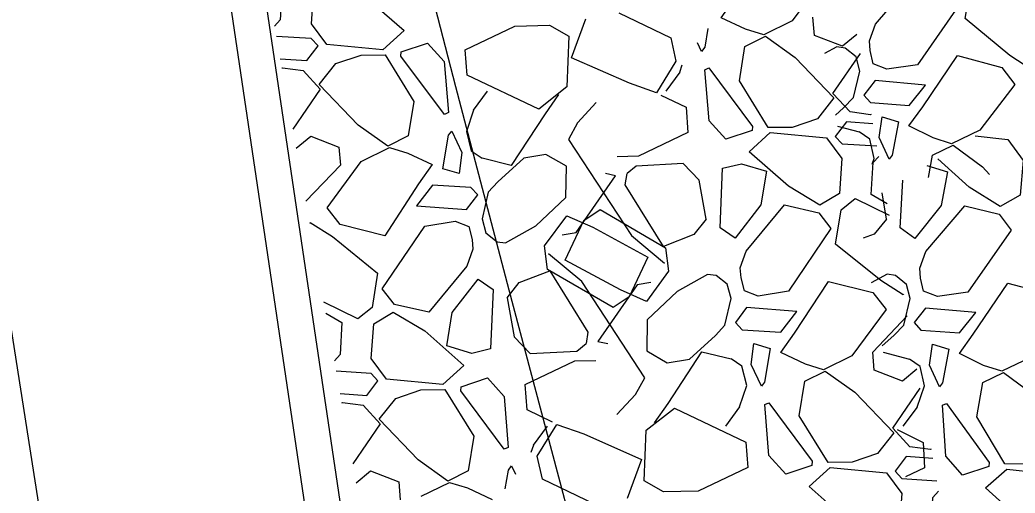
# Model space of a CAD drawing. Extents: x 3040896 to 3051146, y 687568 to 732976.
# Drawn here: x 3044010.28 to 3044041.28, y 722118.68 to 722133.41 of the extents above; entities that cross this region are included whole.
import ezdxf

# ---------------------------------------------------------------- set-up
doc = ezdxf.new("R2010")
doc.units = 0
for name, color, linetype in [('Default', 7, 'Continuous'), ('Exist Horizontal Alignment', 7, 'Continuous'), ('Exist Right of Way Line', 7, 'Continuous'), ('Exist Structure Major Bridge WW', 7, 'Continuous'), ('Exist Structure Major Deck Tunnel Box Culvert', 7, 'Continuous')]:
    doc.layers.add(name, color=color, linetype=linetype)

msp = doc.modelspace()

# ---------------------------------------------------------------- linework, layer by layer
at = {"layer": 'Default'}
for p, q in [((3044032.88, 722133.12), (3044032.119, 722133.48)), ((3044034.331, 722133.38), (3044033.448, 722132.948)), ((3044022.247, 722133.08), (3044021.589, 722132.484)), ((3044024.153, 722132.482), (3044025.696, 722133.219)), ((3044025.696, 722133.219), (3044026.781, 722133.245)), ((3044033.448, 722132.948), (3044032.88, 722133.12)), ((3044036.765, 722132.458), (3044036.743, 722132.761)), ((3044021.589, 722132.484), (3044019.84, 722132.649)), ((3044022.158, 722132.417), (3044022.976, 722132.69)), ((3044022.976, 722132.69), (3044023.497, 722132.114)), ((3044024.214, 722131.692), (3044024.153, 722132.482)), ((3044031.512, 722132.434), (3044031.389, 722132.695)), ((3044035.719, 722132.577), (3044035.345, 722132.371)), ((3044035.987, 722132.538), (3044035.719, 722132.577)), ((3044036.328, 722132.261), (3044035.987, 722132.538)), ((3044036.86, 722132.05), (3044036.765, 722132.458)), ((3044020.121, 722132.053), (3044020.907, 722132.32)), ((3044020.907, 722132.32), (3044021.654, 722132.327)), ((3044023.497, 722132.114), (3044023.628, 722130.527)), ((3044036.442, 722131.82), (3044036.328, 722132.261)), ((3044018.446, 722131.916), (3044018.465, 722131.925)), ((3044018.465, 722131.925), (3044019.108, 722131.838)), ((3044030.832, 722131.787), (3044030.907, 722132.014)), ((3044031.745, 722130.272), (3044031.615, 722131.859)), ((3044036.24, 722130.992), (3044036.442, 722131.82)), ((3044030.832, 722131.787), (3044030.395, 722131.193)), ((3044036.919, 722131.522), (3044036.565, 722131.071)), ((3044038.482, 722131.386), (3044036.919, 722131.522)), ((3044024.41, 722130.599), (3044024.847, 722131.193)), ((3044030.24, 722131.069), (3044031.028, 722130.694)), ((3044035.936, 722130.671), (3044036.24, 722130.992)), ((3044024.41, 722130.599), (3044024.19, 722129.935)), ((3044031.028, 722130.694), (3044031.089, 722129.904)), ((3044035.685, 722130.448), (3044035.936, 722130.671)), ((3044032.267, 722129.696), (3044031.745, 722130.272)), ((3044035.121, 722130.333), (3044034.336, 722130.066)), ((3044036.777, 722130.461), (3044036.135, 722130.548)), ((3044036.796, 722130.47), (3044036.777, 722130.461)), ((3044037.043, 722129.747), (3044037.131, 722130.4)), ((3044037.131, 722130.4), (3044037.64, 722130.24)), ((3044023.731, 722129.952), (3044024.046, 722129.281)), ((3044033.085, 722129.969), (3044032.267, 722129.696)), ((3044034.336, 722130.066), (3044033.588, 722130.059)), ((3044038.727, 722129.739), (3044037.971, 722130.11)), ((3044040.182, 722129.978), (3044039.292, 722129.558)), ((3044024.19, 722129.935), (3044024.34, 722129.334)), ((3044031.089, 722129.904), (3044029.546, 722129.167)), ((3044032.995, 722129.306), (3044033.653, 722129.902)), ((3044033.653, 722129.902), (3044035.402, 722129.737)), ((3044036.749, 722129.699), (3044036.415, 722129.932)), ((3044036.89, 722129.095), (3044036.749, 722129.699)), ((3044037.349, 722129.072), (3044037.043, 722129.747)), ((3044039.292, 722129.558), (3044038.727, 722129.739)), ((3044040.031, 722129.8), (3044041.052, 722129.689)), ((3044020.911, 722129.007), (3044021.795, 722129.438)), ((3044021.795, 722129.438), (3044022.362, 722129.266)), ((3044024.34, 722129.334), (3044024.677, 722129.105)), ((3044022.362, 722129.266), (3044023.123, 722128.906)), ((3044024.046, 722129.281), (3044023.968, 722128.627)), ((3044025.974, 722129.112), (3044025.166, 722128.373)), ((3044029.546, 722129.167), (3044028.886, 722129.152)), ((3044036.829, 722128.92), (3044036.89, 722129.095)), ((3044020.264, 722128.891), (3044019.188, 722127.765)), ((3044023.968, 722128.627), (3044023.456, 722128.78)), ((3044029.475, 722128.862), (3044029.191, 722128.626)), ((3044030.937, 722128.938), (3044029.475, 722128.862)), ((3044030.937, 722128.938), (3044031.435, 722128.42)), ((3044032.089, 722126.943), (3044032.163, 722128.792)), ((3044028.83, 722128.561), (3044028.515, 722128.627)), ((3044031.652, 722127.206), (3044031.435, 722128.42)), ((3044037.7, 722126.942), (3044037.78, 722128.421)), ((3044025.166, 722128.373), (3044024.866, 722128.047)), ((3044024.196, 722127.508), (3044024.543, 722127.964)), ((3044024.866, 722128.047), (3044024.677, 722127.217)), ((3044037.295, 722127.682), (3044036.795, 722127.972)), ((3044037.266, 722127.211), (3044037.133, 722128.025)), ((3044022.631, 722127.622), (3044024.196, 722127.508)), ((3044024.677, 722127.217), (3044024.797, 722126.778)), ((3044019.309, 722127.089), (3044019.321, 722127.104)), ((3044024.262, 722126.981), (3044024.363, 722126.575)), ((3044025.41, 722126.47), (3044026.351, 722127.004)), ((3044032.553, 722126.616), (3044032.089, 722126.943)), ((3044038.158, 722126.609), (3044037.7, 722126.942)), ((3044024.363, 722126.575), (3044024.389, 722126.272)), ((3044024.797, 722126.778), (3044025.142, 722126.506)), ((3044025.142, 722126.506), (3044025.41, 722126.47)), ((3044032.745, 722125.386), (3044032.718, 722125.689)), ((3044038.333, 722125.376), (3044038.311, 722125.679)), ((3044024.555, 722125.345), (3044025.018, 722125.018)), ((3044031.697, 722125.49), (3044030.756, 722124.956)), ((3044031.965, 722125.455), (3044031.697, 722125.49)), ((3044032.31, 722125.182), (3044031.965, 722125.455)), ((3044032.845, 722124.979), (3044032.745, 722125.386)), ((3044037.287, 722125.495), (3044036.79, 722125.222)), ((3044037.555, 722125.456), (3044037.287, 722125.495)), ((3044037.896, 722125.179), (3044037.555, 722125.456)), ((3044038.428, 722124.968), (3044038.333, 722125.376)), ((3044025.018, 722125.018), (3044024.944, 722123.169)), ((3044032.431, 722124.743), (3044032.31, 722125.182)), ((3044038.01, 722124.738), (3044037.896, 722125.179)), ((3044025.455, 722124.755), (3044025.673, 722123.541)), ((3044032.241, 722123.913), (3044032.431, 722124.743)), ((3044037.798, 722124.871), (3044037.786, 722124.856)), ((3044037.809, 722123.911), (3044038.01, 722124.738)), ((3044032.912, 722124.453), (3044032.565, 722123.996)), ((3044034.476, 722124.338), (3044032.912, 722124.453)), ((3044038.487, 722124.441), (3044038.133, 722123.989)), ((3044040.05, 722124.304), (3044038.487, 722124.441)), ((3044019.812, 722124.278), (3044020.313, 722123.989)), ((3044036.843, 722123.07), (3044037.919, 722124.195)), ((3044031.941, 722123.588), (3044032.241, 722123.913)), ((3044037.504, 722123.589), (3044037.809, 722123.911)), ((3044026.17, 722123.022), (3044025.673, 722123.541)), ((3044031.133, 722122.848), (3044031.941, 722123.588)), ((3044037.137, 722123.263), (3044037.504, 722123.589)), ((3044027.632, 722123.099), (3044027.917, 722123.335)), ((3044028.277, 722123.399), (3044028.592, 722123.333)), ((3044033.061, 722122.679), (3044033.14, 722123.334)), ((3044033.14, 722123.334), (3044033.651, 722123.181)), ((3044038.612, 722122.665), (3044038.699, 722123.319)), ((3044038.699, 722123.319), (3044039.209, 722123.159)), ((3044026.17, 722123.022), (3044027.632, 722123.099)), ((3044027.561, 722122.793), (3044028.222, 722122.809)), ((3044032.768, 722122.627), (3044032.43, 722122.855)), ((3044034.745, 722122.694), (3044033.984, 722123.055)), ((3044036.196, 722122.954), (3044035.313, 722122.522)), ((3044038.317, 722122.617), (3044037.983, 722122.85)), ((3044040.295, 722122.657), (3044039.54, 722123.028)), ((3044041.75, 722122.896), (3044040.86, 722122.477)), ((3044024.112, 722122.654), (3044023.454, 722122.058)), ((3044026.018, 722122.057), (3044027.561, 722122.793)), ((3044032.917, 722122.025), (3044032.768, 722122.627)), ((3044033.377, 722122.008), (3044033.061, 722122.679)), ((3044035.313, 722122.522), (3044034.745, 722122.694)), ((3044038.458, 722122.014), (3044038.317, 722122.617)), ((3044038.917, 722121.99), (3044038.612, 722122.665)), ((3044040.86, 722122.477), (3044040.295, 722122.657)), ((3044023.454, 722122.058), (3044021.705, 722122.223)), ((3044024.023, 722121.992), (3044024.841, 722122.265)), ((3044024.841, 722122.265), (3044025.362, 722121.688)), ((3044021.986, 722121.627), (3044022.772, 722121.894)), ((3044022.772, 722121.894), (3044023.519, 722121.902)), ((3044026.079, 722121.267), (3044026.018, 722122.057)), ((3044032.697, 722121.361), (3044032.917, 722122.025)), ((3044038.229, 722121.353), (3044038.458, 722122.014)), ((3044025.362, 722121.688), (3044025.493, 722120.102)), ((3044020.311, 722121.49), (3044020.33, 722121.5)), ((3044020.33, 722121.5), (3044020.973, 722121.412)), ((3044026.867, 722120.892), (3044026.079, 722121.267)), ((3044032.697, 722121.361), (3044032.26, 722120.767)), ((3044033.61, 722119.847), (3044033.48, 722121.433)), ((3044038.229, 722121.353), (3044037.783, 722120.765)), ((3044039.12, 722119.825), (3044039.012, 722121.414)), ((3044026.275, 722120.173), (3044026.712, 722120.768)), ((3044026.275, 722120.173), (3044026.2, 722119.947)), ((3044032.893, 722120.268), (3044032.954, 722119.478)), ((3044038.642, 722120.035), (3044038, 722120.123)), ((3044038.409, 722120.257), (3044038.459, 722119.466)), ((3044038.661, 722120.045), (3044038.642, 722120.035)), ((3044034.132, 722119.27), (3044033.61, 722119.847)), ((3044036.986, 722119.907), (3044036.201, 722119.64)), ((3044039.634, 722119.242), (3044039.12, 722119.825)), ((3044025.596, 722119.526), (3044025.718, 722119.265)), ((3044032.954, 722119.478), (3044031.411, 722118.742)), ((3044034.95, 722119.543), (3044034.132, 722119.27)), ((3044034.86, 722118.881), (3044035.518, 722119.476)), ((3044036.201, 722119.64), (3044035.453, 722119.633)), ((3044035.518, 722119.476), (3044037.267, 722119.311)), ((3044038.459, 722119.466), (3044037.859, 722119.19)), ((3044040.455, 722119.503), (3044039.634, 722119.242)), ((3044040.357, 722118.842), (3044041.023, 722119.428)), ((3044041.708, 722119.582), (3044040.96, 722119.586)), ((3044041.023, 722119.428), (3044042.769, 722119.238)), ((3044022.776, 722118.581), (3044023.66, 722119.012)), ((3044023.66, 722119.012), (3044024.227, 722118.84)), ((3044024.227, 722118.84), (3044024.988, 722118.48)), ((3044031.411, 722118.742), (3044030.326, 722118.716))]:
    msp.add_line(p, q, dxfattribs=at)
for points in [[(3044032.119, 722133.48), (3044032.54, 722134.082), (3044033.596, 722135.694), (3044034.985, 722135.347), (3044035.392, 722134.821), (3044034.331, 722133.38)], [(3044019.84, 722132.649), (3044019.36, 722133.293), (3044019.439, 722134.374), (3044020.047, 722134.741), (3044021.027, 722134.154), (3044022.247, 722133.08)], [(3044036.743, 722132.761), (3044036.932, 722133.284), (3044038.144, 722134.704), (3044039.211, 722134.448), (3044039.584, 722133.952), (3044038.232, 722132.019), (3044037.286, 722131.879), (3044036.86, 722132.05)], [(3044041.798, 722131.857), (3044041.11, 722132.307), (3044039.72, 722133.46), (3044039.908, 722134.532), (3044040.352, 722134.873), (3044041.404, 722134.343)], [(3044018.448, 722134.415), (3044018.391, 722133.419), (3044018.212, 722133.223)], [(3044028.932, 722133.629), (3044030.551, 722132.852), (3044030.711, 722132.129), (3044030.105, 722131.142), (3044029.263, 722131.441), (3044027.465, 722132.232), (3044027.911, 722133.447)], [(3044036.35, 722132.963), (3044035.9, 722132.591), (3044035.025, 722132.932), (3044034.978, 722133.496)], [(3044026.781, 722133.245), (3044027.379, 722132.904), (3044027.316, 722131.326), (3044026.439, 722130.634), (3044024.214, 722131.692)], [(3044031.71, 722133.149), (3044031.611, 722132.563), (3044031.512, 722132.434)], [(3044018.394, 722132.205), (3044019.222, 722132.144), (3044019.569, 722132.601), (3044019.357, 722132.831), (3044018.271, 722132.897)], [(3044033.588, 722130.059), (3044032.689, 722131.511), (3044032.863, 722132.585), (3044033.5, 722132.906)], [(3044033.5, 722132.906), (3044034.423, 722132.247), (3044035.635, 722130.983), (3044035.121, 722130.333)], [(3044023.628, 722130.527), (3044023.504, 722130.468), (3044022.148, 722132.287), (3044022.158, 722132.417)], [(3044021.654, 722132.327), (3044022.553, 722130.875), (3044022.38, 722129.801), (3044021.742, 722129.48)], [(3044036.135, 722130.548), (3044035.604, 722131.126), (3044036.456, 722132.371)], [(3044037.971, 722130.11), (3044038.401, 722130.705), (3044039.479, 722132.302), (3044040.864, 722131.936), (3044041.263, 722131.404), (3044040.182, 722129.978)], [(3044019.108, 722131.838), (3044019.638, 722131.26), (3044018.786, 722130.015)], [(3044021.742, 722129.48), (3044020.82, 722130.14), (3044019.607, 722131.403), (3044020.121, 722132.053)], [(3044031.615, 722131.859), (3044031.738, 722131.918), (3044033.094, 722130.099), (3044033.085, 722129.969)], [(3044036.565, 722131.071), (3044036.773, 722130.838), (3044037.973, 722130.748), (3044038.482, 722131.386)], [(3044027.059, 722131.093), (3044026.638, 722130.492), (3044025.583, 722128.879), (3044024.677, 722129.105)], [(3044028.232, 722130.839), (3044027.653, 722130.212), (3044027.363, 722129.693), (3044029.325, 722126.696), (3044030.359, 722125.835)], [(3044023.456, 722128.78), (3044023.631, 722129.824), (3044023.731, 722129.952)], [(3044036.848, 722130.181), (3044036.021, 722130.242), (3044035.674, 722129.786), (3044035.885, 722129.555), (3044036.972, 722129.49)], [(3044035.745, 722130.109), (3044036.415, 722129.932)], [(3044037.64, 722130.24), (3044037.45, 722129.199), (3044037.349, 722129.072)], [(3044018.892, 722129.423), (3044019.342, 722129.796), (3044020.218, 722129.455), (3044020.264, 722128.891)], [(3044035.402, 722129.737), (3044035.882, 722129.093), (3044035.804, 722128.012), (3044035.195, 722127.646), (3044034.215, 722128.232), (3044032.995, 722129.306)], [(3044041.052, 722129.689), (3044041.523, 722129.039), (3044041.429, 722127.959), (3044040.815, 722127.601), (3044039.844, 722128.201), (3044038.866, 722129.087)], [(3044038.579, 722128.503), (3044038.702, 722129.204), (3044039.344, 722129.516)], [(3044039.344, 722129.516), (3044040.257, 722128.843), (3044040.482, 722128.602)], [(3044027.303, 722128.854), (3044026.663, 722129.224), (3044025.974, 722129.112)], [(3044036.795, 722127.972), (3044036.851, 722128.968), (3044037.03, 722129.164)], [(3044023.123, 722128.906), (3044022.702, 722128.305), (3044021.647, 722126.692), (3044020.257, 722127.039), (3044019.851, 722127.565), (3044020.911, 722129.007)], [(3044026.351, 722127.004), (3044027.285, 722127.884), (3044027.303, 722128.854)], [(3044032.163, 722128.792), (3044032.751, 722128.933), (3044033.533, 722128.699)], [(3044033.533, 722128.699), (3044033.357, 722127.655), (3044032.553, 722126.616)], [(3044038.528, 722128.879), (3044039.168, 722128.678)], [(3044027.171, 722126.724), (3044027.603, 722126.794), (3044028.83, 722128.561)], [(3044031.652, 722127.206), (3044031.274, 722126.728), (3044030.322, 722126.356), (3044029.134, 722128.275), (3044029.191, 722128.626)], [(3044039.168, 722128.678), (3044038.978, 722127.637), (3044038.158, 722126.609)], [(3044024.543, 722127.964), (3044024.331, 722128.195), (3044023.13, 722128.267), (3044022.631, 722127.622)], [(3044037.786, 722124.856), (3044037.092, 722125.296), (3044035.685, 722126.429), (3044035.858, 722127.504), (3044036.298, 722127.851), (3044037.357, 722127.336)], [(3044029.797, 722124.644), (3044028.986, 722125.006), (3044027.268, 722125.931), (3044027.845, 722127.169), (3044028.351, 722127.508), (3044030.39, 722126.319), (3044030.486, 722125.585), (3044029.797, 722124.644)], [(3044032.718, 722125.689), (3044032.9, 722126.214), (3044034.091, 722127.651), (3044035.163, 722127.41), (3044035.542, 722126.919), (3044034.218, 722124.968), (3044033.274, 722124.814), (3044032.845, 722124.979)], [(3044038.311, 722125.679), (3044038.5, 722126.202), (3044039.712, 722127.622), (3044040.78, 722127.366), (3044041.152, 722126.87), (3044039.8, 722124.937), (3044038.854, 722124.797), (3044038.428, 722124.968)], [(3044027.311, 722127.316), (3044028.122, 722126.955), (3044029.84, 722126.03), (3044029.262, 722124.791), (3044028.757, 722124.453), (3044026.717, 722125.641), (3044026.621, 722126.375), (3044027.311, 722127.316)], [(3044037.266, 722127.211), (3044036.882, 722126.739), (3044036.544, 722126.613)], [(3044019.321, 722127.104), (3044020.016, 722126.664), (3044021.423, 722125.531), (3044021.249, 722124.457), (3044020.81, 722124.109), (3044019.75, 722124.624)], [(3044024.389, 722126.272), (3044024.207, 722125.746), (3044023.016, 722124.31), (3044021.945, 722124.55), (3044021.565, 722125.041), (3044022.89, 722126.993), (3044023.834, 722127.146), (3044024.262, 722126.981)], [(3044028.875, 722121.122), (3044029.454, 722121.748), (3044029.745, 722122.267), (3044027.783, 722125.264), (3044026.748, 722126.125)], [(3044025.455, 722124.755), (3044025.833, 722125.232), (3044026.785, 722125.604), (3044027.973, 722123.685), (3044027.917, 722123.335)], [(3044023.575, 722123.261), (3044023.75, 722124.305), (3044024.555, 722125.345)], [(3044029.936, 722125.236), (3044029.504, 722125.166), (3044028.277, 722123.399)], [(3044033.984, 722123.055), (3044034.405, 722123.656), (3044035.461, 722125.268), (3044036.85, 722124.921), (3044037.257, 722124.395), (3044036.196, 722122.954)], [(3044039.54, 722123.028), (3044039.969, 722123.623), (3044041.047, 722125.22), (3044042.432, 722124.854), (3044042.831, 722124.322), (3044041.75, 722122.896)], [(3044030.756, 722124.956), (3044029.822, 722124.076), (3044029.805, 722123.106)], [(3044021.705, 722122.223), (3044021.225, 722122.868), (3044021.304, 722123.948), (3044021.912, 722124.315), (3044022.892, 722123.728), (3044024.112, 722122.654)], [(3044032.565, 722123.996), (3044032.776, 722123.766), (3044033.977, 722123.693), (3044034.476, 722124.338)], [(3044038.133, 722123.989), (3044038.342, 722123.756), (3044039.542, 722123.667), (3044040.05, 722124.304)], [(3044020.313, 722123.989), (3044020.256, 722122.993), (3044020.077, 722122.797)], [(3044024.944, 722123.169), (3044024.356, 722123.028), (3044023.575, 722123.261)], [(3044033.651, 722123.181), (3044033.476, 722122.137), (3044033.377, 722122.008)], [(3044039.209, 722123.159), (3044039.019, 722122.117), (3044038.917, 722121.99)], [(3044029.805, 722123.106), (3044030.445, 722122.736), (3044031.133, 722122.848)], [(3044030.048, 722120.868), (3044030.469, 722121.469), (3044031.525, 722123.081), (3044032.43, 722122.855)], [(3044038.215, 722122.538), (3044037.765, 722122.165), (3044036.89, 722122.506), (3044036.843, 722123.07)], [(3044037.172, 722123.065), (3044037.983, 722122.85)], [(3044020.259, 722121.779), (3044021.087, 722121.719), (3044021.434, 722122.175), (3044021.222, 722122.405), (3044020.136, 722122.471)], [(3044035.453, 722119.633), (3044034.554, 722121.085), (3044034.728, 722122.16), (3044035.365, 722122.48)], [(3044035.365, 722122.48), (3044036.288, 722121.821), (3044037.5, 722120.557), (3044036.986, 722119.907)], [(3044040.96, 722119.586), (3044040.082, 722121.051), (3044040.27, 722122.122), (3044040.912, 722122.434)], [(3044040.912, 722122.434), (3044041.825, 722121.761), (3044043.02, 722120.481), (3044042.497, 722119.838)], [(3044023.519, 722121.902), (3044024.418, 722120.449), (3044024.245, 722119.375), (3044023.607, 722119.054)], [(3044025.493, 722120.102), (3044025.369, 722120.042), (3044024.013, 722121.861), (3044024.023, 722121.992)], [(3044038, 722120.123), (3044037.469, 722120.7), (3044038.321, 722121.945)], [(3044023.607, 722119.054), (3044022.685, 722119.714), (3044021.472, 722120.977), (3044021.986, 722121.627)], [(3044020.973, 722121.412), (3044021.503, 722120.835), (3044020.651, 722119.589)], [(3044030.326, 722118.716), (3044029.729, 722119.057), (3044029.791, 722120.635), (3044030.669, 722121.326), (3044032.893, 722120.268)], [(3044033.48, 722121.433), (3044033.603, 722121.492), (3044034.959, 722119.673), (3044034.95, 722119.543)], [(3044039.012, 722121.414), (3044039.136, 722121.471), (3044040.466, 722119.633), (3044040.455, 722119.503)], [(3044028.176, 722118.331), (3044026.557, 722119.109), (3044026.396, 722119.832), (3044027.002, 722120.819), (3044027.844, 722120.52), (3044029.643, 722119.729), (3044029.197, 722118.514)], [(3044037.599, 722120.656), (3044038.409, 722120.257)], [(3044038.713, 722119.756), (3044037.886, 722119.816), (3044037.539, 722119.36), (3044037.75, 722119.129), (3044038.837, 722119.064)], [(3044025.398, 722118.811), (3044025.496, 722119.398), (3044025.596, 722119.526)], [(3044020.757, 722118.997), (3044021.207, 722119.37), (3044022.083, 722119.029), (3044022.129, 722118.465)], [(3044037.267, 722119.311), (3044037.747, 722118.667), (3044037.669, 722117.586), (3044037.06, 722117.22), (3044036.08, 722117.806), (3044034.86, 722118.881)], [(3044042.769, 722119.238), (3044043.24, 722118.587), (3044043.146, 722117.508), (3044042.533, 722117.15), (3044041.561, 722117.75), (3044040.357, 722118.842)], [(3044038.66, 722117.546), (3044038.716, 722118.542), (3044038.895, 722118.738)]]:
    msp.add_lwpolyline(points, dxfattribs=at)
at = {"layer": 'Exist Horizontal Alignment'}
msp.add_arc((3047143.478, 722946.481), 3274.364, 179.827486, 209.692497, dxfattribs=at)
at = {"layer": 'Exist Right of Way Line'}
for radius in [3324.364, 3224.364]:
    msp.add_arc((3047143.478, 722946.481), radius, 179.827486, 209.692497, dxfattribs=at)
at = {"layer": 'Exist Structure Major Bridge WW'}
for points in [[(3044056.791, 721935.353), (3044041.622, 722001.896), (3044024.531, 722088.471), (3044023.577, 722096.026), (3044016.051, 722146.768)], [(3044055.712, 721935.139), (3044040.546, 722001.667), (3044023.444, 722088.295), (3044022.487, 722095.876), (3044014.963, 722146.607)]]:
    msp.add_lwpolyline(points, dxfattribs=at)
at = {"layer": 'Exist Structure Major Deck Tunnel Box Culvert'}
msp.add_lwpolyline([(3044016.01, 722085.477), (3044009.019, 722130.145), (3044002.809, 722169.268), (3043997.27, 722201.953), (3043990.84, 722242.212), (3043979.794, 722310.77)], dxfattribs=at)

doc.saveas('drawing.dxf')
